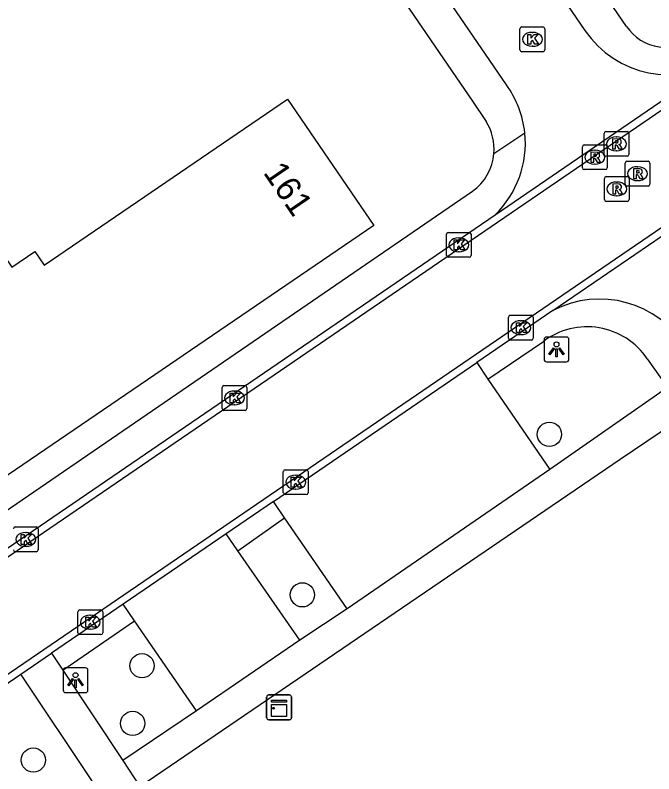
# Model space of a CAD drawing. Extents: x 155275 to 156263, y 382654 to 383635.
# Drawn here: x 155662.48 to 155688.24, y 383440.05 to 383470.66 of the extents above; entities that cross this region are included whole.
import ezdxf

# ---------------------------------------------------------------- set-up
doc = ezdxf.new("R2010")
doc.units = 0
for name, color, linetype in [('IMGEO_Boom', 7, 'Continuous'), ('IMGEO_Kast', 7, 'Continuous'), ('IMGEO_Kolk', 7, 'Continuous'), ('IMGEO_Lichtpunt', 7, 'Continuous'), ('IMGEO_Pand', 7, 'Continuous'), ('IMGEO_Pand_nummerreeks', 7, 'Continuous'), ('IMGEO_Parkeervlak_open', 7, 'Continuous'), ('IMGEO_Rijbaan_lokaal_open', 7, 'Continuous'), ('IMGEO_Rioolput', 7, 'Continuous'), ('IMGEO_Voetpad_open', 7, 'Continuous')]:
    doc.layers.add(name, color=color, linetype=linetype)

msp = doc.modelspace()

# ---------------------------------------------------------------- linework, layer by layer
at = {"layer": 'IMGEO_Boom'}
for centre in [(155684.033, 383453.747), (155674.067, 383447.27), (155667.597, 383444.409), (155667.222, 383442.081), (155663.213, 383440.603)]:
    msp.add_circle(centre, 0.489, dxfattribs=at)
at = {"layer": 'IMGEO_Kast'}
for p, q in [((155672.626, 383442.304), (155672.626, 383443.145)), ((155672.626, 383443.145), (155672.626, 383442.304)), ((155672.701, 383443.229), (155673.542, 383443.229)), ((155673.542, 383443.229), (155672.701, 383443.229)), ((155673.626, 383443.154), (155673.626, 383442.313)), ((155673.626, 383442.313), (155673.626, 383443.154)), ((155673.551, 383442.229), (155672.71, 383442.229)), ((155672.71, 383442.229), (155673.551, 383442.229))]:
    msp.add_line(p, q, dxfattribs=at)
for points in [[(155672.821, 383443.019), (155673.421, 383443.019), (155673.421, 383442.934), (155672.821, 383442.934), (155672.821, 383443.019)], [(155672.821, 383442.844), (155673.421, 383442.844), (155673.421, 383442.355), (155672.821, 383442.355), (155672.821, 383442.844)]]:
    msp.add_lwpolyline(points, dxfattribs=at)
msp.add_circle((155672.905, 383442.693), 0.0377, dxfattribs=at)
for centre, start, end in [((155672.704, 383443.151), 92.4484, 184.2845), ((155672.704, 383443.151), 92.4484, 184.2845), ((155673.548, 383443.151), 2.4484, 94.2845), ((155673.548, 383443.151), 2.4484, 94.2845), ((155672.704, 383442.307), 182.4484, 274.2845), ((155672.704, 383442.307), 182.4484, 274.2845), ((155673.548, 383442.307), 272.4484, 4.2845), ((155673.548, 383442.307), 272.4484, 4.2845)]:
    msp.add_arc(centre, 0.0779, start, end, dxfattribs=at)
at = {"layer": 'IMGEO_Kolk'}
for p, q in [((155682.845, 383469.261), (155682.845, 383470.113)), ((155682.92, 383470.187), (155683.772, 383470.187)), ((155683.333, 383469.967), (155683.358, 383469.967)), ((155683.846, 383470.113), (155683.846, 383469.261)), ((155683.356, 383469.407), (155683.331, 383469.407)), ((155683.772, 383469.187), (155682.92, 383469.187)), ((155679.875, 383460.966), (155679.875, 383461.818)), ((155679.95, 383461.892), (155680.802, 383461.892)), ((155680.363, 383461.672), (155680.388, 383461.672)), ((155680.876, 383461.818), (155680.876, 383460.966)), ((155680.386, 383461.112), (155680.361, 383461.112)), ((155680.802, 383460.892), (155679.95, 383460.892)), ((155682.38, 383457.625), (155682.38, 383458.477)), ((155682.455, 383458.551), (155683.307, 383458.551)), ((155682.868, 383458.331), (155682.893, 383458.331)), ((155683.381, 383458.477), (155683.381, 383457.625)), ((155682.891, 383457.771), (155682.866, 383457.771)), ((155683.307, 383457.551), (155682.455, 383457.551)), ((155670.829, 383454.789), (155670.829, 383455.641)), ((155670.904, 383455.715), (155671.756, 383455.715)), ((155671.83, 383455.641), (155671.83, 383454.789)), ((155671.317, 383455.495), (155671.342, 383455.495)), ((155671.34, 383454.935), (155671.315, 383454.935)), ((155671.756, 383454.715), (155670.904, 383454.715)), ((155673.298, 383451.391), (155673.298, 383452.243)), ((155673.373, 383452.317), (155674.225, 383452.317)), ((155674.299, 383452.243), (155674.299, 383451.391)), ((155673.786, 383452.097), (155673.811, 383452.097)), ((155673.809, 383451.537), (155673.784, 383451.537)), ((155674.225, 383451.317), (155673.373, 383451.317)), ((155662.481, 383450.008), (155663.333, 383450.008)), ((155662.894, 383449.788), (155662.919, 383449.788)), ((155663.407, 383449.934), (155663.407, 383449.082)), ((155662.917, 383449.228), (155662.892, 383449.228)), ((155663.333, 383449.008), (155662.481, 383449.008)), ((155665.085, 383446.664), (155665.937, 383446.664)), ((155665.01, 383445.738), (155665.01, 383446.59)), ((155665.498, 383446.444), (155665.523, 383446.444)), ((155666.011, 383446.59), (155666.011, 383445.738)), ((155665.521, 383445.884), (155665.496, 383445.884)), ((155665.937, 383445.664), (155665.085, 383445.664))]:
    msp.add_line(p, q, dxfattribs=at)
for points in [[(155682.845, 383469.261), (155682.845, 383470.113)], [(155682.92, 383470.187), (155683.772, 383470.187)], [(155683.846, 383470.113), (155683.846, 383469.261)], [(155683.166, 383469.887), (155683.289, 383469.887), (155683.289, 383469.736), (155683.419, 383469.887), (155683.583, 383469.887), (155683.437, 383469.736), (155683.59, 383469.487), (155683.438, 383469.487), (155683.353, 383469.651), (155683.289, 383469.584), (155683.289, 383469.487), (155683.166, 383469.487), (155683.166, 383469.887)], [(155683.772, 383469.187), (155682.92, 383469.187)], [(155679.875, 383460.966), (155679.875, 383461.818)], [(155679.95, 383461.892), (155680.802, 383461.892)], [(155680.876, 383461.818), (155680.876, 383460.966)], [(155680.196, 383461.592), (155680.319, 383461.592), (155680.319, 383461.441), (155680.449, 383461.592), (155680.613, 383461.592), (155680.467, 383461.441), (155680.62, 383461.192), (155680.468, 383461.192), (155680.383, 383461.356), (155680.319, 383461.289), (155680.319, 383461.192), (155680.196, 383461.192), (155680.196, 383461.592)], [(155680.802, 383460.892), (155679.95, 383460.892)], [(155682.38, 383457.625), (155682.38, 383458.477)], [(155682.455, 383458.551), (155683.307, 383458.551)], [(155683.381, 383458.477), (155683.381, 383457.625)], [(155682.701, 383458.251), (155682.824, 383458.251), (155682.824, 383458.1), (155682.954, 383458.251), (155683.118, 383458.251), (155682.972, 383458.1), (155683.125, 383457.851), (155682.973, 383457.851), (155682.888, 383458.015), (155682.824, 383457.948), (155682.824, 383457.851), (155682.701, 383457.851), (155682.701, 383458.251)], [(155683.307, 383457.551), (155682.455, 383457.551)], [(155670.829, 383454.789), (155670.829, 383455.641)], [(155670.904, 383455.715), (155671.756, 383455.715)], [(155671.83, 383455.641), (155671.83, 383454.789)], [(155671.15, 383455.415), (155671.273, 383455.415), (155671.273, 383455.264), (155671.403, 383455.415), (155671.567, 383455.415), (155671.421, 383455.264), (155671.574, 383455.015), (155671.422, 383455.015), (155671.337, 383455.179), (155671.273, 383455.112), (155671.273, 383455.015), (155671.15, 383455.015), (155671.15, 383455.415)], [(155671.756, 383454.715), (155670.904, 383454.715)], [(155673.298, 383451.391), (155673.298, 383452.243)], [(155673.373, 383452.317), (155674.225, 383452.317)], [(155674.299, 383452.243), (155674.299, 383451.391)], [(155673.619, 383452.017), (155673.742, 383452.017), (155673.742, 383451.866), (155673.872, 383452.017), (155674.036, 383452.017), (155673.89, 383451.866), (155674.043, 383451.617), (155673.891, 383451.617), (155673.806, 383451.781), (155673.742, 383451.714), (155673.742, 383451.617), (155673.619, 383451.617), (155673.619, 383452.017)], [(155674.225, 383451.317), (155673.373, 383451.317)], [(155662.481, 383450.008), (155663.333, 383450.008)], [(155662.727, 383449.708), (155662.85, 383449.708), (155662.85, 383449.557), (155662.98, 383449.708), (155663.144, 383449.708), (155662.998, 383449.557), (155663.151, 383449.308), (155662.999, 383449.308), (155662.914, 383449.472), (155662.85, 383449.405), (155662.85, 383449.308), (155662.727, 383449.308), (155662.727, 383449.708)], [(155663.407, 383449.934), (155663.407, 383449.082)], [(155663.333, 383449.008), (155662.481, 383449.008)], [(155665.085, 383446.664), (155665.937, 383446.664)], [(155665.01, 383445.738), (155665.01, 383446.59)], [(155665.331, 383446.364), (155665.454, 383446.364), (155665.454, 383446.213), (155665.584, 383446.364), (155665.748, 383446.364), (155665.602, 383446.213), (155665.755, 383445.964), (155665.603, 383445.964), (155665.518, 383446.128), (155665.454, 383446.061), (155665.454, 383445.964), (155665.331, 383445.964), (155665.331, 383446.364)], [(155666.011, 383446.59), (155666.011, 383445.738)], [(155665.937, 383445.664), (155665.085, 383445.664)]]:
    msp.add_lwpolyline(points, dxfattribs=at)
for centre, start, end in [((155682.922, 383470.111), 91.552, 178.448), ((155682.922, 383470.111), 91.552, 178.448), ((155683.77, 383470.111), 1.552, 88.448), ((155683.77, 383470.111), 1.552, 88.448), ((155682.922, 383469.263), 181.552, 268.448), ((155682.922, 383469.263), 181.552, 268.448), ((155683.77, 383469.263), 271.552, 358.448), ((155683.77, 383469.263), 271.552, 358.448), ((155679.952, 383461.816), 91.552, 178.448), ((155679.952, 383461.816), 91.552, 178.448), ((155680.8, 383461.816), 1.552, 88.448), ((155680.8, 383461.816), 1.552, 88.448), ((155679.952, 383460.968), 181.552, 268.448), ((155679.952, 383460.968), 181.552, 268.448), ((155680.8, 383460.968), 271.552, 358.448), ((155680.8, 383460.968), 271.552, 358.448), ((155682.457, 383458.475), 91.552, 178.448), ((155682.457, 383458.475), 91.552, 178.448), ((155683.305, 383458.475), 1.552, 88.448), ((155683.305, 383458.475), 1.552, 88.448), ((155682.457, 383457.627), 181.552, 268.448), ((155682.457, 383457.627), 181.552, 268.448), ((155683.305, 383457.627), 271.552, 358.448), ((155683.305, 383457.627), 271.552, 358.448), ((155670.906, 383455.639), 91.552, 178.448), ((155670.906, 383455.639), 91.552, 178.448), ((155671.754, 383455.639), 1.552, 88.448), ((155671.754, 383455.639), 1.552, 88.448), ((155670.906, 383454.791), 181.552, 268.448), ((155670.906, 383454.791), 181.552, 268.448), ((155671.754, 383454.791), 271.552, 358.448), ((155671.754, 383454.791), 271.552, 358.448), ((155673.375, 383452.241), 91.552, 178.448), ((155673.375, 383452.241), 91.552, 178.448), ((155674.223, 383452.241), 1.552, 88.448), ((155674.223, 383452.241), 1.552, 88.448), ((155673.375, 383451.393), 181.552, 268.448), ((155673.375, 383451.393), 181.552, 268.448), ((155674.223, 383451.393), 271.552, 358.448), ((155674.223, 383451.393), 271.552, 358.448), ((155662.483, 383449.932), 91.552, 178.448), ((155662.483, 383449.932), 91.552, 178.448), ((155663.331, 383449.932), 1.552, 88.448), ((155663.331, 383449.932), 1.552, 88.448), ((155662.483, 383449.084), 181.552, 268.448), ((155662.483, 383449.084), 181.552, 268.448), ((155663.331, 383449.084), 271.552, 358.448), ((155663.331, 383449.084), 271.552, 358.448), ((155665.087, 383446.588), 91.552, 178.448), ((155665.087, 383446.588), 91.552, 178.448), ((155665.935, 383446.588), 1.552, 88.448), ((155665.935, 383446.588), 1.552, 88.448), ((155665.087, 383445.74), 181.552, 268.448), ((155665.087, 383445.74), 181.552, 268.448), ((155665.935, 383445.74), 271.552, 358.448), ((155665.935, 383445.74), 271.552, 358.448)]:
    msp.add_arc(centre, 0.0765, start, end, dxfattribs=at)
for centre, major_axis, ratio, start_param, end_param in [((155683.332, 383469.687), (-0.387, 0.002), 0.722429, 4.712389, 7.853982), ((155683.357, 383469.687), (-0.39, 0.002), 0.717154, 1.570796, 4.712389), ((155680.362, 383461.392), (-0.387, 0.002), 0.722429, 4.712389, 7.853982), ((155680.387, 383461.392), (-0.39, 0.002), 0.717154, 1.570796, 4.712389), ((155682.867, 383458.051), (-0.387, 0.002), 0.722429, 4.712389, 7.853982), ((155682.892, 383458.051), (-0.39, 0.002), 0.717154, 1.570796, 4.712389), ((155671.316, 383455.215), (-0.387, 0.002), 0.722429, 4.712389, 7.853982), ((155671.341, 383455.215), (-0.39, 0.002), 0.717154, 1.570796, 4.712389), ((155673.785, 383451.817), (-0.387, 0.002), 0.722429, 4.712389, 7.853982), ((155673.81, 383451.817), (-0.39, 0.002), 0.717154, 1.570796, 4.712389), ((155662.893, 383449.508), (-0.387, 0.002), 0.722429, 4.712389, 7.853982), ((155662.918, 383449.508), (-0.39, 0.002), 0.717154, 1.570796, 4.712389), ((155665.497, 383446.164), (-0.387, 0.002), 0.722429, 4.712389, 7.853982), ((155665.522, 383446.164), (-0.39, 0.002), 0.717154, 1.570796, 4.712389)]:
    msp.add_ellipse(centre, major_axis=major_axis, ratio=ratio, start_param=start_param, end_param=end_param, dxfattribs=at)
at = {"layer": 'IMGEO_Lichtpunt'}
for p, q in [((155684.722, 383457.673), (155683.914, 383457.673)), ((155684.722, 383457.673), (155683.914, 383457.673)), ((155683.82, 383457.578), (155683.82, 383456.771)), ((155683.82, 383457.578), (155683.82, 383456.771)), ((155684.816, 383456.771), (155684.816, 383457.578)), ((155684.816, 383456.771), (155684.816, 383457.578)), ((155683.914, 383456.677), (155684.722, 383456.677)), ((155683.914, 383456.677), (155684.722, 383456.677)), ((155664.418, 383444.23), (155664.418, 383443.423)), ((155664.418, 383444.23), (155664.418, 383443.423)), ((155665.32, 383444.325), (155664.512, 383444.325)), ((155665.32, 383444.325), (155664.512, 383444.325)), ((155665.414, 383443.423), (155665.414, 383444.23)), ((155665.414, 383443.423), (155665.414, 383444.23)), ((155664.512, 383443.329), (155665.32, 383443.329)), ((155664.512, 383443.329), (155665.32, 383443.329))]:
    msp.add_line(p, q, dxfattribs=at)
for points in [[(155684.194, 383457.242), (155684.233, 383457.214), (155684.045, 383456.952), (155684.007, 383456.979), (155684.194, 383457.242)], [(155684.296, 383457.194), (155684.343, 383457.194), (155684.343, 383456.872), (155684.296, 383456.872), (155684.296, 383457.194)], [(155684.406, 383457.214), (155684.444, 383457.241), (155684.631, 383456.979), (155684.592, 383456.951), (155684.406, 383457.214)], [(155664.792, 383443.894), (155664.831, 383443.866), (155664.643, 383443.604), (155664.605, 383443.631), (155664.792, 383443.894)], [(155665.004, 383443.866), (155665.042, 383443.893), (155665.229, 383443.631), (155665.19, 383443.603), (155665.004, 383443.866)], [(155664.894, 383443.846), (155664.941, 383443.846), (155664.941, 383443.524), (155664.894, 383443.524), (155664.894, 383443.846)]]:
    msp.add_lwpolyline(points, dxfattribs=at)
for centre in [(155684.319, 383457.376), (155664.917, 383444.028)]:
    msp.add_circle(centre, 0.0994, dxfattribs=at)
for centre, start, end in [((155683.914, 383457.578), 90, 180), ((155683.914, 383457.578), 90, 180), ((155684.722, 383457.578), 0, 90), ((155684.722, 383457.578), 0, 90), ((155683.914, 383456.771), 180, 270), ((155683.914, 383456.771), 180, 270), ((155684.722, 383456.771), 270, 0), ((155684.722, 383456.771), 270, 360), ((155664.512, 383444.23), 90, 180), ((155664.512, 383444.23), 90, 180), ((155665.32, 383444.23), 0, 90), ((155665.32, 383444.23), 0, 90), ((155664.512, 383443.423), 180, 270), ((155664.512, 383443.423), 180, 270), ((155665.32, 383443.423), 270, 0), ((155665.32, 383443.423), 270, 360)]:
    msp.add_arc(centre, 0.0946, start, end, dxfattribs=at)
at = {"layer": 'IMGEO_Pand'}
msp.add_lwpolyline([(155676.944, 383462.172), (155661.294, 383451.504), (155659.281, 383454.451), (155658.2, 383456.033), (155654.85, 383460.937), (155659.759, 383464.291), (155662.349, 383460.499), (155663.27, 383461.128), (155663.645, 383460.578), (155673.466, 383467.274), (155676.944, 383462.172)], dxfattribs=at)
at = {"layer": 'IMGEO_Parkeervlak_open'}
for points in [[(155681.551, 383455.98), (155684.047, 383452.334)], [(155675.875, 383446.708), (155673.35, 383450.376)], [(155673.966, 383445.438), (155671.462, 383449.043)], [(155669.796, 383442.584), (155667.298, 383446.222)]]:
    msp.add_lwpolyline(points, dxfattribs=at)
at = {"layer": 'IMGEO_Rijbaan_lokaal_open'}
for points in [[(155682.296, 383467.849), (155653.641, 383509.702), (155656.847, 383511.867), (155685.467, 383470.045)], [(155600.872, 383406.808), (155655.916, 383444.522), (155694.436, 383470.854), (155719.204, 383487.735)], [(155721.44, 383484.524), (155696.637, 383467.612), (155658.271, 383441.395), (155603.126, 383403.562)], [(155681.838, 383462.606), (155691.045, 383468.901)], [(155684.176, 383458.745), (155693.537, 383465.146)], [(155630.619, 383427.541), (155655.747, 383444.77), (155681.838, 383462.606)], [(155684.176, 383458.745), (155681.099, 383456.641)], [(155672.897, 383451.033), (155681.099, 383456.641)], [(155672.897, 383451.033), (155670.987, 383449.727)], [(155670.987, 383449.727), (155666.839, 383446.891)], [(155666.839, 383446.891), (155663.948, 383444.914)], [(155662.707, 383444.065), (155663.948, 383444.914)], [(155654.542, 383438.474), (155658.439, 383441.147), (155662.707, 383444.065)]]:
    msp.add_lwpolyline(points, dxfattribs=at)
for centre, radius, start, end in [((155688.844, 383472.341), 4.084, 214.2124, 302.6073), ((155679.05, 383465.493), 4.011, 5.9798, 35.9724), ((155679.05, 383465.49), 4.012, 314.0348, 6.0241), ((155686.058, 383455.123), 4.082, 31.7515, 117.4577)]:
    msp.add_arc(centre, radius, start, end, dxfattribs=at)
at = {"layer": 'IMGEO_Rioolput'}
for p, q in [((155686.311, 383465.966), (155687.163, 383465.966)), ((155686.236, 383465.04), (155686.236, 383465.892)), ((155686.724, 383465.746), (155686.749, 383465.746)), ((155687.237, 383465.892), (155687.237, 383465.04)), ((155685.364, 383464.502), (155685.364, 383465.354)), ((155685.439, 383465.428), (155686.291, 383465.428)), ((155686.365, 383465.354), (155686.365, 383464.502)), ((155685.852, 383465.208), (155685.877, 383465.208)), ((155686.747, 383465.186), (155686.722, 383465.186)), ((155687.163, 383464.966), (155686.311, 383464.966)), ((155687.162, 383464.765), (155688.014, 383464.765)), ((155686.291, 383464.428), (155685.439, 383464.428)), ((155685.875, 383464.648), (155685.85, 383464.648)), ((155687.087, 383463.839), (155687.087, 383464.691)), ((155687.575, 383464.545), (155687.6, 383464.545)), ((155688.088, 383464.691), (155688.088, 383463.839)), ((155686.323, 383464.149), (155687.175, 383464.149)), ((155686.248, 383463.223), (155686.248, 383464.075)), ((155686.736, 383463.929), (155686.761, 383463.929)), ((155687.249, 383464.075), (155687.249, 383463.223)), ((155687.598, 383463.985), (155687.573, 383463.985)), ((155688.014, 383463.765), (155687.162, 383463.765)), ((155686.759, 383463.369), (155686.734, 383463.369)), ((155687.175, 383463.149), (155686.323, 383463.149))]:
    msp.add_line(p, q, dxfattribs=at)
for points in [[(155686.311, 383465.966), (155687.163, 383465.966)], [(155686.236, 383465.04), (155686.236, 383465.892)], [(155686.825, 383465.664), (155686.573, 383465.666), (155686.573, 383465.266)], [(155687.237, 383465.892), (155687.237, 383465.04)], [(155685.364, 383464.502), (155685.364, 383465.354)], [(155685.439, 383465.428), (155686.291, 383465.428)], [(155686.365, 383465.354), (155686.365, 383464.502)], [(155686.573, 383465.266), (155686.697, 383465.266), (155686.697, 383465.428), (155686.708, 383465.428)], [(155686.751, 383465.585), (155686.697, 383465.585), (155686.697, 383465.504)], [(155686.697, 383465.504), (155686.749, 383465.504)], [(155686.755, 383465.399), (155686.826, 383465.266), (155686.966, 383465.266), (155686.901, 383465.392)], [(155685.953, 383465.126), (155685.701, 383465.128), (155685.701, 383464.728)], [(155685.879, 383465.047), (155685.825, 383465.047), (155685.825, 383464.966)], [(155685.701, 383464.728), (155685.825, 383464.728), (155685.825, 383464.89), (155685.836, 383464.89)], [(155685.825, 383464.966), (155685.877, 383464.966)], [(155685.883, 383464.861), (155685.954, 383464.728), (155686.094, 383464.728), (155686.029, 383464.854)], [(155687.163, 383464.966), (155686.311, 383464.966)], [(155687.162, 383464.765), (155688.014, 383464.765)], [(155686.291, 383464.428), (155685.439, 383464.428)], [(155687.087, 383463.839), (155687.087, 383464.691)], [(155687.676, 383464.463), (155687.424, 383464.465), (155687.424, 383464.065)], [(155688.088, 383464.691), (155688.088, 383463.839)], [(155686.323, 383464.149), (155687.175, 383464.149)], [(155687.424, 383464.065), (155687.548, 383464.065), (155687.548, 383464.227), (155687.559, 383464.227)], [(155687.602, 383464.384), (155687.548, 383464.384), (155687.548, 383464.303)], [(155687.548, 383464.303), (155687.6, 383464.303)], [(155687.606, 383464.198), (155687.677, 383464.065), (155687.817, 383464.065), (155687.752, 383464.191)], [(155686.248, 383463.223), (155686.248, 383464.075)], [(155686.837, 383463.847), (155686.585, 383463.849), (155686.585, 383463.449)], [(155687.249, 383464.075), (155687.249, 383463.223)], [(155686.585, 383463.449), (155686.709, 383463.449), (155686.709, 383463.611), (155686.72, 383463.611)], [(155686.763, 383463.768), (155686.709, 383463.768), (155686.709, 383463.687)], [(155686.709, 383463.687), (155686.761, 383463.687)], [(155686.767, 383463.582), (155686.838, 383463.449), (155686.978, 383463.449), (155686.913, 383463.575)], [(155688.014, 383463.765), (155687.162, 383463.765)], [(155687.175, 383463.149), (155686.323, 383463.149)]]:
    msp.add_lwpolyline(points, dxfattribs=at)
for centre, radius, start, end in [((155686.313, 383465.89), 0.0765, 91.552, 178.448), ((155686.313, 383465.89), 0.0765, 91.552, 178.448), ((155687.161, 383465.89), 0.0765, 1.552, 88.448), ((155687.161, 383465.89), 0.0765, 1.552, 88.448), ((155686.824, 383465.554), 0.109, 350.3612, 89.416), ((155685.441, 383465.352), 0.0765, 91.552, 178.448), ((155685.441, 383465.352), 0.0765, 91.552, 178.448), ((155686.289, 383465.352), 0.0765, 1.552, 88.448), ((155686.289, 383465.352), 0.0765, 1.552, 88.448), ((155686.707, 383465.375), 0.0533, 26.0293, 88.6989), ((155686.733, 383465.693), 0.19, 274.7715, 282.9687), ((155686.757, 383465.489), 0.0964, 77.0061, 93.1865), ((155686.771, 383465.546), 0.0378, 276.6634, 79.6772), ((155686.822, 383465.554), 0.112, 277.5842, 350.9817), ((155686.806, 383465.339), 0.108, 29.5134, 73.7905), ((155685.885, 383464.951), 0.0964, 77.0061, 93.1865), ((155685.899, 383465.008), 0.0378, 276.6634, 79.6772), ((155685.952, 383465.016), 0.109, 350.3612, 89.416), ((155686.313, 383465.042), 0.0765, 181.552, 268.448), ((155686.313, 383465.042), 0.0765, 181.552, 268.448), ((155687.161, 383465.042), 0.0765, 271.552, 358.448), ((155687.161, 383465.042), 0.0765, 271.552, 358.448), ((155685.835, 383464.837), 0.0533, 26.0293, 88.6989), ((155685.861, 383465.155), 0.19, 274.7715, 282.9687), ((155685.95, 383465.016), 0.112, 277.5842, 350.9817), ((155685.934, 383464.801), 0.108, 29.5134, 73.7905), ((155687.164, 383464.689), 0.0765, 91.552, 178.448), ((155687.164, 383464.689), 0.0765, 91.552, 178.448), ((155688.012, 383464.689), 0.0765, 1.552, 88.448), ((155688.012, 383464.689), 0.0765, 1.552, 88.448), ((155685.441, 383464.504), 0.0765, 181.552, 268.448), ((155685.441, 383464.504), 0.0765, 181.552, 268.448), ((155686.289, 383464.504), 0.0765, 271.552, 358.448), ((155686.289, 383464.504), 0.0765, 271.552, 358.448), ((155687.675, 383464.353), 0.109, 350.3612, 89.416), ((155686.325, 383464.073), 0.0765, 91.552, 178.448), ((155686.325, 383464.073), 0.0765, 91.552, 178.448), ((155687.173, 383464.073), 0.0765, 1.552, 88.448), ((155687.173, 383464.073), 0.0765, 1.552, 88.448), ((155687.558, 383464.174), 0.0533, 26.0293, 88.6989), ((155687.584, 383464.492), 0.19, 274.7715, 282.9687), ((155687.608, 383464.288), 0.0964, 77.0061, 93.1865), ((155687.622, 383464.345), 0.0378, 276.6634, 79.6772), ((155687.673, 383464.353), 0.112, 277.5842, 350.9817), ((155687.657, 383464.138), 0.108, 29.5134, 73.7905), ((155686.836, 383463.737), 0.109, 350.3612, 89.416), ((155687.164, 383463.841), 0.0765, 181.552, 268.448), ((155687.164, 383463.841), 0.0765, 181.552, 268.448), ((155688.012, 383463.841), 0.0765, 271.552, 358.448), ((155688.012, 383463.841), 0.0765, 271.552, 358.448), ((155686.719, 383463.558), 0.0533, 26.0293, 88.6989), ((155686.745, 383463.876), 0.19, 274.7715, 282.9687), ((155686.769, 383463.672), 0.0964, 77.0061, 93.1865), ((155686.783, 383463.729), 0.0378, 276.6634, 79.6772), ((155686.834, 383463.737), 0.112, 277.5842, 350.9817), ((155686.818, 383463.522), 0.108, 29.5134, 73.7905), ((155686.325, 383463.225), 0.0765, 181.552, 268.448), ((155686.325, 383463.225), 0.0765, 181.552, 268.448), ((155687.173, 383463.225), 0.0765, 271.552, 358.448), ((155687.173, 383463.225), 0.0765, 271.552, 358.448)]:
    msp.add_arc(centre, radius, start, end, dxfattribs=at)
for centre, major_axis, ratio, start_param, end_param in [((155686.723, 383465.466), (-0.387, 0.002), 0.722429, 4.712389, 7.853982), ((155686.748, 383465.466), (-0.39, 0.002), 0.717154, 1.570796, 4.712389), ((155685.851, 383464.928), (-0.387, 0.002), 0.722429, 4.712389, 7.853982), ((155685.876, 383464.928), (-0.39, 0.002), 0.717154, 1.570796, 4.712389), ((155687.574, 383464.265), (-0.387, 0.002), 0.722429, 4.712389, 7.853982), ((155687.599, 383464.265), (-0.39, 0.002), 0.717154, 1.570796, 4.712389), ((155686.735, 383463.649), (-0.387, 0.002), 0.722429, 4.712389, 7.853982), ((155686.76, 383463.649), (-0.39, 0.002), 0.717154, 1.570796, 4.712389)]:
    msp.add_ellipse(centre, major_axis=major_axis, ratio=ratio, start_param=start_param, end_param=end_param, dxfattribs=at)
at = {"layer": 'IMGEO_Voetpad_open'}
for points in [[(155687.143, 383470.211), (155657.462, 383513.637), (155651.79, 383509.753), (155680.928, 383467.198), (155681.48, 383466.372)], [(155681.792, 383465.074), (155683.039, 383465.911)], [(155660.611, 383449.64), (155680.932, 383463.557)], [(155681.551, 383455.98), (155683.794, 383457.495)], [(155687.978, 383456.796), (155688.799, 383455.637), (155684.047, 383452.334)], [(155681.099, 383456.641), (155681.551, 383455.98)], [(155667.515, 383439.536), (155686.888, 383452.74), (155689.573, 383454.56)], [(155684.047, 383452.334), (155675.875, 383446.708)], [(155673.35, 383450.376), (155672.897, 383451.033)], [(155671.462, 383449.043), (155673.35, 383450.376)], [(155671.462, 383449.043), (155670.987, 383449.727)], [(155667.298, 383446.222), (155666.839, 383446.891)], [(155675.875, 383446.708), (155673.966, 383445.438)], [(155664.403, 383444.228), (155667.298, 383446.222)], [(155673.966, 383445.438), (155669.796, 383442.584)], [(155663.948, 383444.914), (155664.403, 383444.228)], [(155664.403, 383444.228), (155666.824, 383440.579)], [(155665.605, 383439.742), (155662.707, 383444.065)], [(155669.796, 383442.584), (155666.824, 383440.579)], [(155666.824, 383440.579), (155667.515, 383439.536)]]:
    msp.add_lwpolyline(points, dxfattribs=at)
for centre, radius, start, end in [((155688.745, 383471.295), 1.935, 214.0798, 308.5935), ((155679.704, 383465.259), 2.096, 354.9432, 32.0884), ((155679.707, 383465.254), 2.093, 305.8302, 355.0713), ((155685.555, 383455.164), 2.922, 33.964, 127.067)]:
    msp.add_arc(centre, radius, start, end, dxfattribs=at)

# ---------------------------------------------------------------- texts
at = {"layer": 'IMGEO_Pand_nummerreeks'}
msp.add_text('161', height=1, rotation=304.2799, dxfattribs=at).set_placement((155672.463, 383464.308))

doc.saveas('drawing.dxf')
